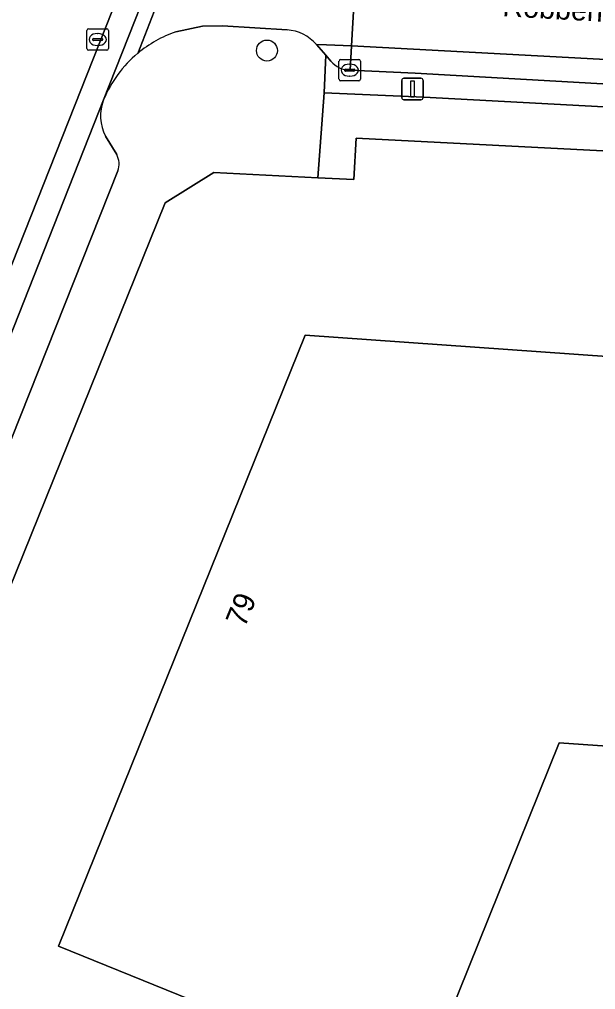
# Model space of a CAD drawing. Extents: x 160023 to 161302, y 384750 to 385707.
# Drawn here: x 160451.93 to 160478.78, y 385019.84 to 385065.04 of the extents above; entities that cross this region are included whole.
import ezdxf

# ---------------------------------------------------------------- set-up
doc = ezdxf.new("R2010")
doc.units = 0
for name, color, linetype in [('IMGEO_Boom', 7, 'Continuous'), ('IMGEO_Erf', 7, 'Continuous'), ('IMGEO_Kolk', 7, 'Continuous'), ('IMGEO_Lichtmast', 7, 'Continuous'), ('IMGEO_Openbare_ruimte_label', 7, 'Continuous'), ('IMGEO_Pand', 7, 'Continuous'), ('IMGEO_Pand_nummerreeks', 7, 'Continuous'), ('IMGEO_Parkeervlak_gesloten', 7, 'Continuous'), ('IMGEO_Parkeervlak_open', 7, 'Continuous'), ('IMGEO_Rijbaan_lokaal_gesloten', 7, 'Continuous'), ('IMGEO_Rijbaan_lokaal_open', 7, 'Continuous'), ('IMGEO_Rioolput', 7, 'Continuous'), ('IMGEO_Voetpad_open', 7, 'Continuous')]:
    doc.layers.add(name, color=color, linetype=linetype)

msp = doc.modelspace()

# ---------------------------------------------------------------- linework, layer by layer
at = {"layer": 'IMGEO_Boom'}
msp.add_circle((160463.465, 385063.589), 0.489, dxfattribs=at)
at = {"layer": 'IMGEO_Erf'}
msp.add_lwpolyline([(160545.057, 385054.237), (160536.066, 385055.512), (160527.327, 385056.456), (160503.68, 385057.663), (160500, 385057.851), (160467.624, 385059.507), (160467.516, 385057.578), (160465.833, 385057.662), (160460.997, 385057.904), (160458.726, 385056.493), (160441.331, 385013.476)], dxfattribs=at)
msp.add_lwpolyline([(160477.092, 385031.339), (160470.527, 385015.063), (160453.757, 385021.862), (160465.254, 385050.323), (160506.325, 385047.422), (160505.081, 385029.388)], close=True, dxfattribs=at)
at = {"layer": 'IMGEO_Kolk'}
for p, q in [((160466.898, 385063.176), (160467.75, 385063.176)), ((160466.823, 385062.25), (160466.823, 385063.102)), ((160467.082, 385062.67), (160467.082, 385062.682)), ((160467.125, 385062.719), (160467.523, 385062.719)), ((160467.311, 385062.956), (160467.336, 385062.956)), ((160467.566, 385062.682), (160467.566, 385062.67)), ((160467.824, 385063.102), (160467.824, 385062.25)), ((160467.52, 385062.633), (160467.122, 385062.633)), ((160467.334, 385062.396), (160467.309, 385062.396)), ((160467.75, 385062.176), (160466.898, 385062.176))]:
    msp.add_line(p, q, dxfattribs=at)
for points in [[(160466.898, 385063.176), (160467.75, 385063.176)], [(160466.823, 385062.25), (160466.823, 385063.102)], [(160467.824, 385063.102), (160467.824, 385062.25)], [(160467.75, 385062.176), (160466.898, 385062.176)]]:
    msp.add_lwpolyline(points, dxfattribs=at)
for centre, radius, start, end in [((160466.9, 385063.1), 0.0765, 91.552, 178.448), ((160466.9, 385063.1), 0.0765, 91.552, 178.448), ((160467.748, 385063.1), 0.0765, 1.552, 88.448), ((160467.748, 385063.1), 0.0765, 1.552, 88.448), ((160467.122, 385062.679), 0.0403, 85.8775, 175.7526), ((160467.119, 385062.669), 0.0366, 178.938, 274.7102), ((160467.523, 385062.676), 0.043, 264.8664, 352.4533), ((160467.527, 385062.681), 0.0386, 1.7309, 96.639), ((160466.9, 385062.252), 0.0765, 181.552, 268.448), ((160466.9, 385062.252), 0.0765, 181.552, 268.448), ((160467.748, 385062.252), 0.0765, 271.552, 358.448), ((160467.748, 385062.252), 0.0765, 271.552, 358.448)]:
    msp.add_arc(centre, radius, start, end, dxfattribs=at)
for centre, major_axis, ratio, start_param, end_param in [((160467.31, 385062.676), (-0.387, 0.002), 0.722429, 4.712389, 7.853982), ((160467.335, 385062.676), (-0.39, 0.002), 0.717154, 1.570796, 4.712389)]:
    msp.add_ellipse(centre, major_axis=major_axis, ratio=ratio, start_param=start_param, end_param=end_param, dxfattribs=at)
at = {"layer": 'IMGEO_Lichtmast'}
for p, q in [((160469.85, 385062.297), (160470.64, 385062.297)), ((160470.64, 385062.297), (160469.85, 385062.297)), ((160469.75, 385061.397), (160469.75, 385062.197)), ((160469.75, 385062.197), (160469.75, 385061.397)), ((160470.74, 385062.197), (160470.74, 385061.397)), ((160470.74, 385061.397), (160470.74, 385062.197)), ((160470.64, 385061.297), (160469.85, 385061.297)), ((160469.85, 385061.297), (160470.64, 385061.297))]:
    msp.add_line(p, q, dxfattribs=at)
msp.add_lwpolyline([(160470.17, 385062.172), (160470.32, 385062.172), (160470.32, 385061.422), (160470.17, 385061.422), (160470.17, 385062.172)], dxfattribs=at)
for centre, start, end in [((160469.85, 385062.197), 90, 180), ((160469.85, 385062.197), 90, 180), ((160470.64, 385062.197), 0, 90), ((160470.64, 385062.197), 360, 90), ((160469.85, 385061.397), 180, 270), ((160469.85, 385061.397), 180, 270), ((160470.64, 385061.397), 270, 0), ((160470.64, 385061.397), 270, 0)]:
    msp.add_arc(centre, 0.1, start, end, dxfattribs=at)
at = {"layer": 'IMGEO_Pand'}
msp.add_lwpolyline([(160453.757, 385021.862), (160470.527, 385015.063), (160477.092, 385031.339), (160505.081, 385029.388), (160506.325, 385047.422), (160465.254, 385050.323)], close=True, dxfattribs=at)
at = {"layer": 'IMGEO_Parkeervlak_gesloten'}
for points in [[(160467.408, 385063.802), (160467.342, 385062.676), (160470.381, 385062.537), (160488.683, 385061.488), (160500, 385060.932), (160513.994, 385060.243), (160526.669, 385059.61), (160529.459, 385059.354), (160533.708, 385058.967), (160536.769, 385058.584), (160540.665, 385057.993), (160542.968, 385057.698), (160543.123, 385057.678)], [(160545.939, 385058.919), (160544.472, 385058.957), (160543.599, 385058.908), (160542.468, 385058.965), (160540.778, 385059.141), (160531.452, 385060.199), (160520.176, 385060.94), (160492.84, 385062.446), (160467.408, 385063.802)]]:
    msp.add_lwpolyline(points, dxfattribs=at)
at = {"layer": 'IMGEO_Parkeervlak_open'}
for points in [[(160467.408, 385063.802), (160466.233, 385063.855), (160465.772, 385063.869), (160466.211, 385063.367), (160466.444, 385063.101)], [(160467.342, 385062.676), (160467.408, 385063.802)], [(160466.444, 385063.101), (160466.211, 385063.367), (160466.134, 385061.626), (160470.774, 385061.419), (160497.398, 385059.996), (160508.981, 385059.37), (160518.97, 385058.857), (160530.896, 385058.129), (160537.176, 385057.366), (160542.828, 385056.62), (160542.968, 385057.698), (160540.665, 385057.993), (160536.769, 385058.584), (160533.708, 385058.967), (160529.459, 385059.354), (160526.669, 385059.61), (160513.994, 385060.243)], [(160513.994, 385060.243), (160500, 385060.932), (160488.683, 385061.488), (160470.381, 385062.537), (160467.342, 385062.676)], [(160455.854, 385061.298), (160450.033, 385046.622), (160437.787, 385015.747)], [(160456.461, 385058.744), (160455.935, 385059.597)], [(160440.413, 385017.495), (160456.521, 385057.978)]]:
    msp.add_lwpolyline(points, dxfattribs=at)
for centre, radius, start, end in [((160467.32, 385063.791), 1.115, 218.21, 271.136), ((160467.32, 385063.791), 1.115, 218.21, 271.136), ((160457.797, 385060.538), 2.086, 158.6343, 206.8183), ((160455.602, 385058.291), 0.971, 341.1735, 27.7841)]:
    msp.add_arc(centre, radius, start, end, dxfattribs=at)
at = {"layer": 'IMGEO_Rijbaan_lokaal_gesloten'}
msp.add_lwpolyline([(160467.689, 385068.635), (160467.408, 385063.802), (160492.84, 385062.446), (160520.176, 385060.94), (160531.452, 385060.199), (160540.778, 385059.141), (160542.468, 385058.965), (160543.599, 385058.908), (160544.472, 385058.957), (160545.939, 385058.919)], dxfattribs=at)
at = {"layer": 'IMGEO_Rijbaan_lokaal_open'}
for points in [[(160461.163, 385077.845), (160461.545, 385078.805), (160456.95, 385080.661), (160456.884, 385080.495), (160445.179, 385051.173), (160444.248, 385048.841), (160448.949, 385047.038), (160449.849, 385049.309)], [(160462.221, 385077.395), (160462.611, 385078.375), (160461.545, 385078.805), (160461.163, 385077.845), (160449.849, 385049.309), (160448.949, 385047.038), (160450.033, 385046.622), (160455.854, 385061.298)]]:
    msp.add_lwpolyline(points, close=True, dxfattribs=at)
for points in [[(160462.221, 385077.395), (160455.854, 385061.298)], [(160462.004, 385075.033), (160459.941, 385069.896), (160457.441, 385063.46)], [(160457.441, 385063.46), (160459.941, 385069.896), (160462.004, 385075.033)], [(160465.772, 385063.869), (160466.233, 385063.855), (160467.408, 385063.802), (160467.689, 385068.635)], [(160459.213, 385064.457), (160460.456, 385064.729), (160461.389, 385064.746), (160464.401, 385064.554)]]:
    msp.add_lwpolyline(points, dxfattribs=at)
for centre, radius, start, end in [((160464.274, 385062.586), 1.972, 40.5876, 86.3158), ((160461.012, 385059.187), 5.568, 108.8447, 129.8831), ((160461.036, 385059.158), 5.607, 129.882, 157.5575)]:
    msp.add_arc(centre, radius, start, end, dxfattribs=at)
at = {"layer": 'IMGEO_Rioolput'}
for p, q in [((160455.077, 385063.678), (160455.077, 385064.53)), ((160455.152, 385064.604), (160456.004, 385064.604)), ((160456.078, 385064.53), (160456.078, 385063.678)), ((160455.336, 385064.098), (160455.336, 385064.11)), ((160455.774, 385064.061), (160455.376, 385064.061)), ((160455.379, 385064.147), (160455.777, 385064.147)), ((160455.565, 385064.384), (160455.59, 385064.384)), ((160455.82, 385064.11), (160455.82, 385064.098)), ((160456.004, 385063.604), (160455.152, 385063.604)), ((160455.588, 385063.824), (160455.563, 385063.824))]:
    msp.add_line(p, q, dxfattribs=at)
for points in [[(160455.077, 385063.678), (160455.077, 385064.53)], [(160455.152, 385064.604), (160456.004, 385064.604)], [(160456.078, 385064.53), (160456.078, 385063.678)], [(160456.004, 385063.604), (160455.152, 385063.604)]]:
    msp.add_lwpolyline(points, dxfattribs=at)
for centre, radius, start, end in [((160455.154, 385064.528), 0.0765, 91.552, 178.448), ((160455.154, 385064.528), 0.0765, 91.552, 178.448), ((160456.002, 385064.528), 0.0765, 1.552, 88.448), ((160456.002, 385064.528), 0.0765, 1.552, 88.448), ((160455.376, 385064.107), 0.0403, 85.8775, 175.7526), ((160455.373, 385064.097), 0.0366, 178.938, 274.7102), ((160455.777, 385064.104), 0.043, 264.8664, 352.4533), ((160455.781, 385064.109), 0.0386, 1.7309, 96.639), ((160455.154, 385063.68), 0.0765, 181.552, 268.448), ((160455.154, 385063.68), 0.0765, 181.552, 268.448), ((160456.002, 385063.68), 0.0765, 271.552, 358.448), ((160456.002, 385063.68), 0.0765, 271.552, 358.448)]:
    msp.add_arc(centre, radius, start, end, dxfattribs=at)
for centre, major_axis, ratio, start_param, end_param in [((160455.564, 385064.104), (-0.387, 0.002), 0.722429, 4.712389, 7.853982), ((160455.589, 385064.104), (-0.39, 0.002), 0.717154, 1.570796, 4.712389)]:
    msp.add_ellipse(centre, major_axis=major_axis, ratio=ratio, start_param=start_param, end_param=end_param, dxfattribs=at)
at = {"layer": 'IMGEO_Voetpad_open'}
for points in [[(160464.401, 385064.554), (160461.389, 385064.746), (160460.456, 385064.729), (160459.213, 385064.457)], [(160458.726, 385056.493), (160460.997, 385057.904), (160465.833, 385057.662), (160466.134, 385061.626), (160466.211, 385063.367), (160465.772, 385063.869)], [(160530.896, 385058.129), (160518.97, 385058.857), (160508.981, 385059.37), (160497.398, 385059.996), (160470.774, 385061.419), (160466.134, 385061.626), (160465.833, 385057.662), (160467.516, 385057.578), (160467.624, 385059.507), (160500, 385057.851), (160503.68, 385057.663), (160527.327, 385056.456), (160536.066, 385055.512), (160545.057, 385054.237), (160551.252, 385055.792)], [(160455.935, 385059.597), (160456.461, 385058.744)], [(160456.521, 385057.978), (160440.413, 385017.495)], [(160437.787, 385015.747), (160437.516, 385015.078), (160441.331, 385013.476), (160458.726, 385056.493)]]:
    msp.add_lwpolyline(points, dxfattribs=at)
for centre, radius, start, end in [((160464.274, 385062.586), 1.972, 40.5876, 86.3158), ((160461.012, 385059.187), 5.568, 108.8447, 129.8831), ((160461.036, 385059.158), 5.607, 129.882, 157.5575), ((160457.797, 385060.538), 2.086, 158.6343, 206.8183), ((160455.602, 385058.291), 0.971, 341.1735, 27.7841)]:
    msp.add_arc(centre, radius, start, end, dxfattribs=at)

# ---------------------------------------------------------------- texts
at = {"layer": 'IMGEO_Openbare_ruimte_label'}
msp.add_text('Robbenstraat', height=1, rotation=356.7884, dxfattribs=at).set_placement((160474.425, 385065.193))
at = {"layer": 'IMGEO_Pand_nummerreeks'}
msp.add_text('79', height=1, rotation=67.8038, dxfattribs=at).set_placement((160462.432, 385036.672))

doc.saveas('drawing.dxf')
